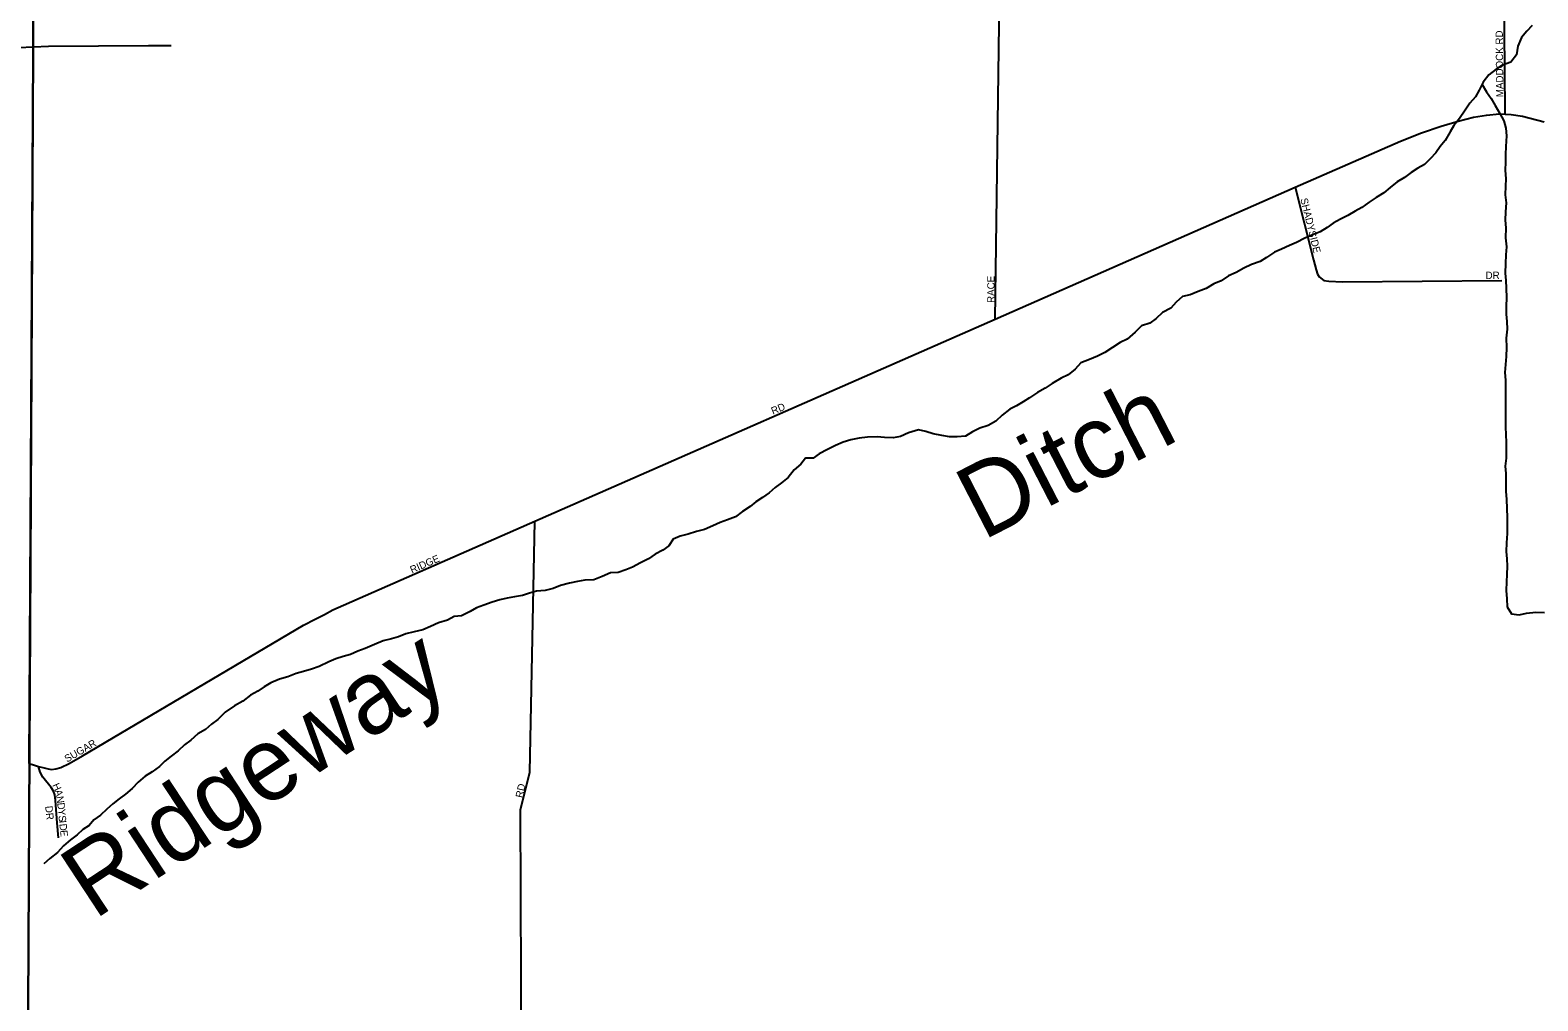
# Model space of a CAD drawing. Extents: x 1857828 to 2277390, y 930619 to 1324581.
# Drawn here: x 2086916 to 2097229, y 1223498 to 1230141 of the extents above; entities that cross this region are included whole.
import ezdxf

# ---------------------------------------------------------------- set-up
doc = ezdxf.new("R2010")
doc.units = 0
for name, color, linetype in [('GM_X_City_Street', 7, 'Continuous'), ('GM_X_City_Street_Text', 7, 'Continuous'), ('GM_X_Corporation', 7, 'Continuous'), ('GM_X_Minor_River', 7, 'Continuous'), ('GM_X_Minor_River_Text', 7, 'Continuous'), ('GM_X_Rail_Line', 7, 'Continuous'), ('GM_X_Township', 7, 'Continuous')]:
    doc.layers.add(name, color=color, linetype=linetype)

msp = doc.modelspace()

# ---------------------------------------------------------------- linework, layer by layer
at = {"layer": 'GM_X_City_Street'}
for points in [[(2097005, 1229565), (2097002, 1229878), (2096989, 1231353)], [(2093516, 1228163), (2093555, 1231023)], [(2086907, 1225123), (2086932, 1225115), (2086973, 1225103), (2087012, 1225092), (2087040, 1225086), (2087063, 1225082), (2087091, 1225086), (2087127, 1225094), (2087184, 1225123), (2087274, 1225176), (2088785, 1226068), (2088867, 1226111), (2088929, 1226143), (2088987, 1226174), (2089059, 1226206), (2089173, 1226255), (2090368, 1226780), (2093516, 1228163), (2095570, 1229066), (2096289, 1229382), (2096433, 1229437), (2096567, 1229484), (2096683, 1229519), (2096789, 1229545), (2096877, 1229560), (2096967, 1229567), (2097005, 1229565), (2097047, 1229563), (2097125, 1229551), (2097271, 1229514)], [(2095570, 1229066), (2095694, 1228568), (2095712, 1228500), (2095722, 1228472), (2095732, 1228452), (2095764, 1228427), (2095800, 1228423), (2095892, 1228419), (2096982, 1228428)], [(2090283, 1221323), (2090283, 1221330), (2090271, 1224805), (2090335, 1225063), (2090368, 1226780)], [(2087101, 1224717), (2087101, 1224717), (2087089, 1224869), (2087085, 1224908), (2087077, 1224934), (2087061, 1224958), (2087004, 1225030), (2086986, 1225064), (2086973, 1225103)], [(2087110, 1224613), (2087101, 1224717)]]:
    msp.add_lwpolyline(points, dxfattribs=at)
at = {"layer": 'GM_X_Corporation'}
msp.add_lwpolyline([(2113906, 1245909), (2113891, 1243217), (2113849, 1234218), (2113829, 1229946), (2113745, 1221267), (2112015, 1221289), (2108463, 1221312), (2108436, 1221319), (2108389, 1221316), (2108204, 1221319), (2095839, 1221295), (2094009, 1221306), (2090317, 1221330), (2090283, 1221330), (2090250, 1221330), (2087937, 1221318), (2086892, 1221273), (2087019, 1245699), (2100580, 1245842), (2107567, 1245843)], close=True, dxfattribs=at)
msp.add_lwpolyline([(2087019, 1245699), (2086892, 1221273)], dxfattribs=at)
at = {"layer": 'GM_X_Minor_River'}
for points in [[(2097189, 1230173), (2097153, 1230133), (2097118, 1230090), (2097092, 1230031), (2097083, 1229971), (2097043, 1229922), (2096987, 1229902), (2096943, 1229873)], [(2096943, 1229873), (2096893, 1229834), (2096855, 1229785), (2096828, 1229729), (2096802, 1229685), (2096764, 1229640), (2096732, 1229594), (2096692, 1229535), (2096654, 1229489), (2096629, 1229445), (2096595, 1229386), (2096561, 1229344), (2096531, 1229301), (2096493, 1229259), (2096453, 1229222), (2096409, 1229196), (2096363, 1229166), (2096317, 1229133), (2096267, 1229103), (2096218, 1229064), (2096176, 1229028), (2096124, 1228995), (2096076, 1228963), (2096026, 1228926), (2095980, 1228902), (2095930, 1228872), (2095878, 1228847), (2095828, 1228821), (2095788, 1228790), (2095740, 1228760), (2095684, 1228738), (2095636, 1228717), (2095578, 1228687), (2095530, 1228666), (2095476, 1228642), (2095428, 1228621), (2095372, 1228585), (2095330, 1228557), (2095270, 1228538), (2095218, 1228512), (2095166, 1228483), (2095112, 1228459), (2095062, 1228426), (2095012, 1228404), (2094960, 1228373), (2094906, 1228353), (2094850, 1228329), (2094798, 1228318), (2094756, 1228280), (2094718, 1228239), (2094662, 1228209), (2094618, 1228168), (2094576, 1228136), (2094518, 1228118), (2094474, 1228073), (2094420, 1228027), (2094372, 1228004), (2094320, 1227968), (2094266, 1227935), (2094218, 1227909), (2094162, 1227886), (2094102, 1227864), (2094064, 1227820), (2094016, 1227783), (2093968, 1227759), (2093908, 1227722), (2093860, 1227690), (2093806, 1227661), (2093752, 1227625), (2093708, 1227598), (2093664, 1227570), (2093618, 1227546), (2093565, 1227507), (2093521, 1227465), (2093469, 1227436), (2093413, 1227416), (2093361, 1227391), (2093313, 1227363), (2093257, 1227358), (2093204, 1227358), (2093152, 1227366), (2093094, 1227378), (2093042, 1227395), (2092992, 1227405), (2092925, 1227385), (2092869, 1227360), (2092819, 1227352), (2092761, 1227353), (2092709, 1227357), (2092643, 1227355), (2092587, 1227348), (2092529, 1227338), (2092477, 1227322), (2092425, 1227299), (2092371, 1227271), (2092313, 1227242), (2092271, 1227212), (2092220, 1227212), (2092187, 1227171), (2092143, 1227131), (2092101, 1227080)], [(2096847, 1229769), (2096878, 1229719), (2096910, 1229673), (2096936, 1229625), (2096969, 1229571), (2096997, 1229521), (2097010, 1229471), (2097014, 1229417), (2097010, 1229344), (2097008, 1229290), (2097007, 1229238), (2097005, 1229182), (2097009, 1229123), (2097008, 1229073), (2097006, 1229013), (2097012, 1228959), (2097007, 1228898), (2097005, 1228840), (2097011, 1228788), (2097008, 1228719), (2097014, 1228657), (2097010, 1228603), (2097007, 1228545), (2097005, 1228478), (2097009, 1228428), (2097013, 1228376), (2097014, 1228310), (2097012, 1228251), (2097012, 1228197), (2097017, 1228147), (2097019, 1228095), (2097013, 1228032), (2097014, 1227968), (2097012, 1227908), (2097008, 1227853), (2097003, 1227799), (2097007, 1227745), (2097007, 1227683), (2097008, 1227624), (2097008, 1227566), (2097008, 1227502), (2097007, 1227427), (2097011, 1227371), (2097013, 1227321), (2097013, 1227271), (2097012, 1227212), (2097006, 1227158), (2097010, 1227106), (2097009, 1227044), (2097011, 1226983), (2097015, 1226931), (2097016, 1226865), (2097018, 1226807), (2097020, 1226756), (2097019, 1226696), (2097015, 1226632), (2097013, 1226574), (2097016, 1226523), (2097018, 1226473), (2097016, 1226415), (2097014, 1226365), (2097013, 1226306), (2097017, 1226250), (2097019, 1226194), (2097048, 1226146), (2097102, 1226140), (2097152, 1226152), (2097214, 1226157), (2097274, 1226155)], [(2092101, 1227080), (2092055, 1227042), (2092013, 1227011), (2091971, 1226975), (2091925, 1226943), (2091881, 1226912), (2091841, 1226882), (2091789, 1226847), (2091741, 1226811), (2091687, 1226790), (2091637, 1226772), (2091585, 1226748), (2091529, 1226723), (2091475, 1226709), (2091417, 1226692), (2091363, 1226678), (2091315, 1226658), (2091285, 1226611), (2091243, 1226583), (2091191, 1226554), (2091145, 1226524), (2091091, 1226495), (2091037, 1226467), (2090991, 1226447), (2090939, 1226430), (2090887, 1226426), (2090829, 1226401), (2090771, 1226379), (2090711, 1226377), (2090661, 1226368), (2090605, 1226356), (2090545, 1226341), (2090493, 1226319), (2090440, 1226307), (2090380, 1226302), (2090332, 1226288), (2090284, 1226273), (2090230, 1226263), (2090180, 1226253), (2090128, 1226242), (2090076, 1226226), (2090020, 1226206), (2089970, 1226187), (2089926, 1226163), (2089866, 1226134), (2089816, 1226128), (2089770, 1226104), (2089710, 1226085), (2089654, 1226061), (2089602, 1226038), (2089544, 1226024), (2089487, 1226009), (2089437, 1225989), (2089389, 1225975), (2089331, 1225962), (2089271, 1225936), (2089209, 1225909), (2089157, 1225891), (2089107, 1225868), (2089057, 1225854), (2089007, 1225838), (2088959, 1225817), (2088893, 1225787), (2088841, 1225768), (2088785, 1225752), (2088735, 1225738), (2088679, 1225715), (2088623, 1225699), (2088563, 1225674), (2088517, 1225648), (2088473, 1225617), (2088423, 1225589), (2088371, 1225548), (2088315, 1225518), (2088251, 1225473), (2088199, 1225423), (2088157, 1225392), (2088115, 1225356), (2088063, 1225326), (2088015, 1225283), (2087971, 1225251), (2087928, 1225210), (2087880, 1225172), (2087838, 1225139), (2087802, 1225103), (2087752, 1225066), (2087704, 1225036), (2087656, 1224994), (2087614, 1224951), (2087568, 1224913), (2087526, 1224880), (2087482, 1224846), (2087440, 1224809), (2087397, 1224769), (2087353, 1224736), (2087319, 1224698), (2087277, 1224670), (2087237, 1224635), (2087193, 1224599), (2087145, 1224560), (2087103, 1224514)], [(2087103, 1224514), (2087051, 1224473), (2087011, 1224435)]]:
    msp.add_lwpolyline(points, dxfattribs=at)
at = {"layer": 'GM_X_Rail_Line'}
msp.add_lwpolyline([(2086192, 1229944), (2086322, 1229965), (2086427, 1229981), (2086511, 1229992), (2086618, 1230003), (2086727, 1230013), (2086836, 1230022), (2087041, 1230030), (2087727, 1230035), (2087882, 1230036)], dxfattribs=at)
at = {"layer": 'GM_X_Township'}
msp.add_lwpolyline([(2084541, 1245679), (2087028, 1245707), (2086999, 1240687), (2086949, 1232245), (2086945, 1231598), (2086907, 1225123)], dxfattribs=at)

# ---------------------------------------------------------------- texts
at = {"layer": 'GM_X_City_Street_Text'}
for s, rotation, p in [('MADDOCK RD', 90.6051, (2096994, 1229682)), ('SHADYSIDE', 283.8625, (2095604, 1228985)), ('RACE', 90, (2093513, 1228274)), ('DR', 0, (2096871, 1228438)), ('RD', 22.3931, (2091997, 1227509)), ('RIDGE', 23.633, (2089528, 1226422)), ('SUGAR', 30.1733, (2087169, 1225128)), ('H', 293.7095, (2087067, 1224975)), ('A', 283.2731, (2087084, 1224937)), ('RD', 77.4699, (2090284, 1224884)), ('DR', 276.018, (2087019, 1224830)), ('N', 278.8874, (2087094, 1224895)), ('D', 276.4416, (2087101, 1224852)), ('Y', 275.9976, (2087106, 1224808)), ('S', 276.021, (2087110, 1224765)), ('I', 275.9976, (2087114, 1224730)), ('D', 276.0275, (2087116, 1224708)), ('E', 275.9933, (2087121, 1224664))]:
    msp.add_text(s, height=50, rotation=rotation, dxfattribs=at).set_placement(p)
at = {"layer": 'GM_X_Minor_River_Text'}
for s, rotation, p in [('Ditch', 27.243, (2093432, 1226645)), ('Ridgeway', 33.2795, (2087354, 1224049))]:
    msp.add_text(s, height=500.3, rotation=rotation, dxfattribs=at).set_placement(p)

doc.saveas('drawing.dxf')
